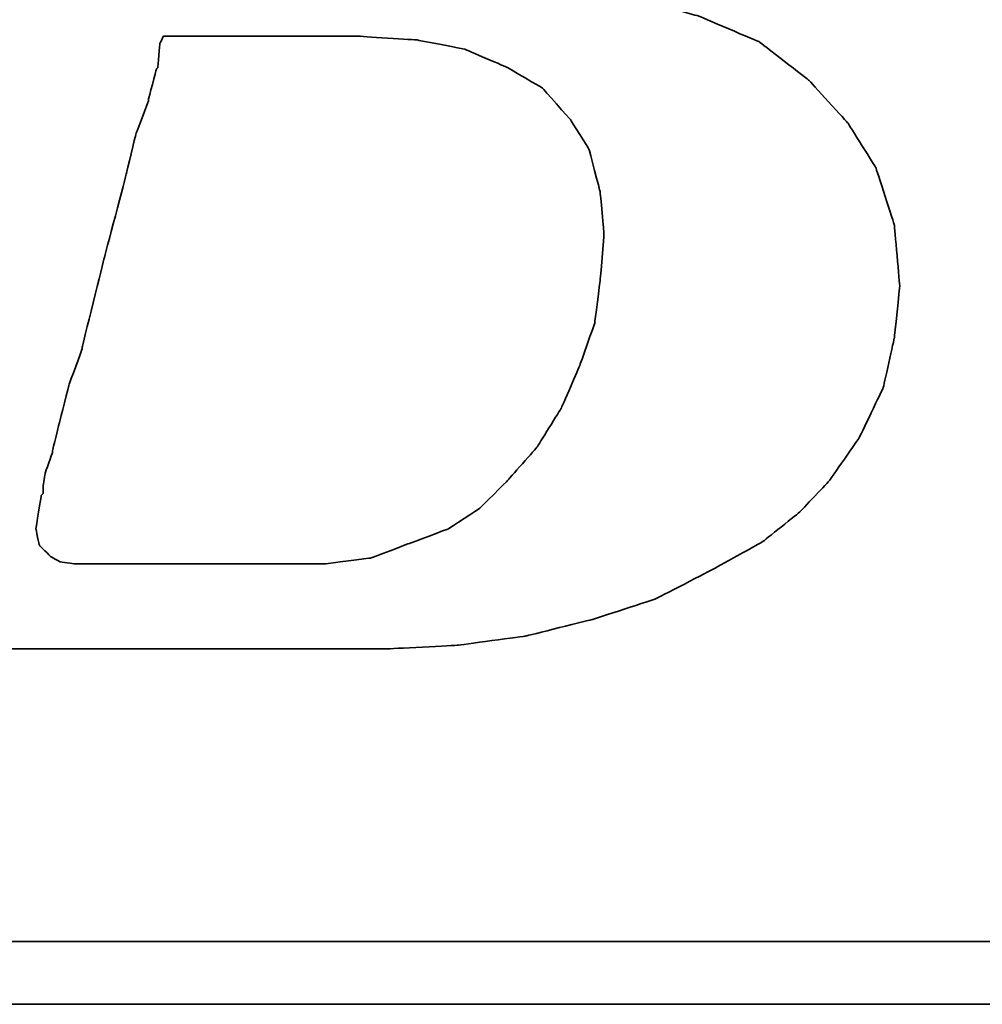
# Model space of a CAD drawing. Header units: millimetres. Extents: x -212 to 3135, y -1694 to 860.
# Tile 399 of 565: x 1078.84 to 1081.92, y -1119.61 to -1116.47. Entities that reach past the tile are written whole.
import ezdxf

# ---------------------------------------------------------------- set-up
doc = ezdxf.new("R2010")
doc.units = ezdxf.units.MM
doc.layers.add('DIM', color=4, linetype='CONTINUOUS')
doc.layers.add('layer 1', color=7, linetype='CONTINUOUS')

# ---------------------------------------------------------------- blocks, each defined once
blk = doc.blocks.new('TBI MOTION logo(完整正式版)')
at = {"layer": 'layer 1', "color": 22, "lineweight": 35}
for points, knots in [([(-64.65375, -6.86375), (-64.65375, -6.86375), (-64.84375, -7.29625), (-64.84375, -7.29625), (-64.84375, -7.29625), (-64.84375, -7.29625), (-64.86875, -7.34375), (-64.86875, -7.34375), (-64.86875, -7.34375), (-64.86875, -7.34375), (-64.86875, -7.36875), (-64.86875, -7.36875), (-64.86875, -7.36875), (-64.86875, -7.36875), (-65.15375, -7.65375), (-65.15375, -7.65375), (-65.15375, -7.65375), (-65.15375, -7.65375), (-65.17875, -7.65375), (-65.17875, -7.65375), (-65.17875, -7.65375), (-65.17875, -7.65375), (-65.20375, -7.67875), (-65.20375, -7.67875), (-65.20375, -7.67875), (-65.20375, -7.67875), (-65.58875, -7.87125), (-65.58875, -7.87125), (-65.58875, -7.87125), (-65.58875, -7.87125), (-65.63375, -7.87125), (-65.63375, -7.87125), (-65.63375, -7.87125), (-65.63375, -7.87125), (-65.65875, -7.89375), (-65.65875, -7.89375), (-65.65875, -7.89375), (-65.65875, -7.89375), (-66.09375, -7.94375), (-66.09375, -7.94375), (-66.09375, -7.94375), (-66.09375, -7.94375), (-66.11375, -7.94375), (-66.11375, -7.94375), (-66.11375, -7.94375), (-66.11375, -7.94375), (-66.16375, -7.94375), (-66.16375, -7.94375), (-66.16375, -7.94375), (-66.16375, -7.94375), (-66.30875, -7.94375), (-66.30875, -7.94375), (-66.30875, -7.94375), (-66.30875, -7.94375), (-66.69375, -7.94375), (-66.69375, -7.94375), (-66.69375, -7.94375), (-66.69375, -7.94375), (-67.07375, -7.94375), (-67.07375, -7.94375), (-67.07375, -7.94375), (-67.07375, -7.94375), (-67.12375, -7.94375), (-67.12375, -7.94375), (-67.12375, -7.94375), (-67.12375, -7.94375), (-67.12375, -7.96625), (-67.12375, -7.96625), (-67.12375, -7.96625), (-67.12375, -7.96625), (-67.14875, -7.99125), (-67.14875, -7.99125), (-67.14875, -7.99125), (-67.14875, -7.99125), (-67.24375, -8.34875), (-67.24375, -8.34875), (-67.24375, -8.34875), (-67.24375, -8.34875), (-67.31375, -8.68625), (-67.31375, -8.68625), (-67.31375, -8.68625), (-67.31375, -8.68625), (-67.26875, -8.68625), (-67.26875, -8.68625), (-67.26875, -8.68625), (-67.26875, -8.68625), (-67.07375, -8.68625), (-67.07375, -8.68625), (-67.07375, -8.68625), (-67.07375, -8.68625), (-66.54875, -8.68625), (-66.54875, -8.68625), (-66.54875, -8.68625), (-66.54875, -8.68625), (-65.82625, -8.68625), (-65.82625, -8.68625), (-65.82625, -8.68625), (-65.82625, -8.68625), (-65.01375, -8.68625), (-65.01375, -8.68625), (-65.01375, -8.68625), (-65.01375, -8.68625), (-64.05375, -8.68625), (-64.05375, -8.68625), (-64.05375, -8.68625), (-64.05375, -8.68625), (-62.08375, -8.68625), (-62.08375, -8.68625), (-62.08375, -8.68625), (-62.08375, -8.68625), (-60.06875, -8.68625), (-60.06875, -8.68625), (-60.06875, -8.68625), (-60.06875, -8.68625), (-59.10875, -8.68625), (-59.10875, -8.68625), (-59.10875, -8.68625), (-59.10875, -8.68625), (-58.29375, -8.68625), (-58.29375, -8.68625), (-58.29375, -8.68625), (-58.29375, -8.68625), (-57.57375, -8.68625), (-57.57375, -8.68625), (-57.57375, -8.68625), (-57.57375, -8.68625), (-57.04875, -8.68625), (-57.04875, -8.68625), (-57.04875, -8.68625), (-57.04875, -8.68625), (-56.85375, -8.68625), (-56.85375, -8.68625), (-56.85375, -8.68625), (-56.85375, -8.68625), (-56.70875, -8.68625), (-56.70875, -8.68625), (-56.70875, -8.68625), (-56.70875, -8.68625), (-56.61375, -8.68625), (-56.61375, -8.68625), (-56.61375, -8.68625), (-56.61375, -8.68625), (-56.56875, -8.68625), (-56.56875, -8.68625), (-56.56875, -8.68625), (-56.56875, -8.68625), (-55.65375, -8.63875), (-55.65375, -8.63875), (-55.65375, -8.63875), (-55.65375, -8.63875), (-54.76875, -8.51875), (-54.76875, -8.51875), (-54.76875, -8.51875), (-54.76875, -8.51875), (-53.90375, -8.30375), (-53.90375, -8.30375), (-53.90375, -8.30375), (-53.90375, -8.30375), (-53.08875, -8.03875), (-53.08875, -8.03875), (-53.08875, -8.03875), (-53.08875, -8.03875), (-52.34375, -7.65375), (-52.34375, -7.65375), (-52.34375, -7.65375), (-52.34375, -7.65375), (-51.69875, -7.29625), (-51.69875, -7.29625), (-51.69875, -7.29625), (-51.69875, -7.29625), (-51.21875, -6.91125), (-51.21875, -6.91125), (-51.21875, -6.91125), (-51.21875, -6.91125), (-50.83375, -6.50375), (-50.83375, -6.50375), (-50.83375, -6.50375), (-50.83375, -6.50375), (-50.44875, -5.94875), (-50.44875, -5.94875), (-50.44875, -5.94875), (-50.44875, -5.94875), (-50.13875, -5.30375), (-50.13875, -5.30375), (-50.13875, -5.30375), (-50.13875, -5.30375), (-49.99375, -4.65375), (-49.99375, -4.65375), (-49.99375, -4.65375), (-49.99375, -4.65375), (-49.92375, -3.98375), (-49.92375, -3.98375), (-49.92375, -3.98375), (-49.92375, -3.98375), (-49.99375, -3.19374), (-49.99375, -3.19374), (-49.99375, -3.19374), (-49.99375, -3.19374), (-50.23374, -2.44874), (-50.23374, -2.44874), (-50.23374, -2.44874), (-50.23374, -2.44874), (-50.59375, -1.87374), (-50.59375, -1.87374), (-50.59375, -1.87374), (-50.59375, -1.87374), (-51.09875, -1.31874), (-51.09875, -1.31874), (-51.09875, -1.31874), (-51.09875, -1.31874), (-51.74375, -0.81875), (-51.74375, -0.81875), (-51.74375, -0.81875), (-51.74375, -0.81875), (-52.53875, -0.48125), (-52.53875, -0.48125), (-52.53875, -0.48125), (-52.53875, -0.48125), (-53.47375, -0.21875), (-53.47375, -0.21875), (-53.47375, -0.21875), (-53.47375, -0.21875), (-54.52875, -0.04874), (-54.52875, -0.04874), (-54.52875, -0.04874), (-54.52875, -0.04874), (-55.65375, 0.12125), (-55.65375, 0.12125), (-55.65375, 0.12125), (-55.65375, 0.12125), (-54.50375, 0.28624), (-54.50375, 0.28624), (-54.50375, 0.28624), (-54.50375, 0.28624), (-53.83375, 0.38124), (-53.83375, 0.38124), (-53.83375, 0.38124), (-53.83375, 0.38124), (-53.18375, 0.50125), (-53.18375, 0.50125), (-53.18375, 0.50125), (-53.18375, 0.50125), (-52.55875, 0.66874), (-52.55875, 0.66874), (-52.55875, 0.66874), (-52.55875, 0.66874), (-52.03375, 0.86124), (-52.03375, 0.86124), (-52.03375, 0.86124), (-52.03375, 0.86124), (-51.50374, 1.03124), (-51.50374, 1.03124), (-51.50374, 1.03124), (-51.50374, 1.03124), (-51.09875, 1.27125), (-51.09875, 1.27125), (-51.09875, 1.27125), (-51.09875, 1.27125), (-50.71375, 1.48624), (-50.71375, 1.48624), (-50.71375, 1.48624), (-50.71375, 1.48624), (-50.37625, 1.77625), (-50.37625, 1.77625), (-50.37625, 1.77625), (-50.37625, 1.77625), (-49.82375, 2.37625), (-49.82375, 2.37625), (-49.82375, 2.37625), (-49.82375, 2.37625), (-49.41875, 2.99625), (-49.41875, 2.99625), (-49.41875, 2.99625), (-49.41875, 2.99625), (-49.22375, 3.76625), (-49.22375, 3.76625), (-49.22375, 3.76625), (-49.22375, 3.76625), (-49.15375, 4.50874), (-49.15375, 4.50874), (-49.15375, 4.50874), (-49.15375, 4.50874), (-49.20375, 5.25125), (-49.20375, 5.25125), (-49.20375, 5.25125), (-49.20375, 5.25125), (-49.41875, 5.92625), (-49.41875, 5.92625), (-49.41875, 5.92625), (-49.41875, 5.92625), (-49.77875, 6.47625), (-49.77875, 6.47625), (-49.77875, 6.47625), (-49.77875, 6.47625), (-50.33125, 7.02624), (-50.33125, 7.02624), (-50.33125, 7.02624), (-50.33125, 7.02624), (-51.00125, 7.43625), (-51.00125, 7.43625), (-51.00125, 7.43625), (-51.00125, 7.43625), (-51.79375, 7.72625), (-51.79375, 7.72625), (-51.79375, 7.72625), (-51.79375, 7.72625), (-52.72875, 7.89124), (-52.72875, 7.89124), (-52.72875, 7.89124), (-52.72875, 7.89124), (-53.83375, 7.98625), (-53.83375, 7.98625), (-53.83375, 7.98625), (-53.83375, 7.98625), (-53.92875, 7.98625), (-53.92875, 7.98625), (-53.92875, 7.98625), (-53.92875, 7.98625), (-54.26375, 7.98625), (-54.26375, 7.98625), (-54.26375, 7.98625), (-54.26375, 7.98625), (-54.74375, 7.98625), (-54.74375, 7.98625), (-54.74375, 7.98625), (-54.74375, 7.98625), (-55.36875, 7.98625), (-55.36875, 7.98625), (-55.36875, 7.98625), (-55.36875, 7.98625), (-56.13375, 7.98625), (-56.13375, 7.98625), (-56.13375, 7.98625), (-56.13375, 7.98625), (-56.94875, 7.98625), (-56.94875, 7.98625), (-56.94875, 7.98625), (-56.94875, 7.98625), (-58.77625, 7.98625), (-58.77625, 7.98625), (-58.77625, 7.98625), (-58.77625, 7.98625), (-60.59875, 7.98625), (-60.59875, 7.98625), (-60.59875, 7.98625), (-60.59875, 7.98625), (-61.41375, 7.98625), (-61.41375, 7.98625), (-61.41375, 7.98625), (-61.41375, 7.98625), (-62.17875, 7.98625), (-62.17875, 7.98625), (-62.17875, 7.98625), (-62.17875, 7.98625), (-62.80375, 7.98625), (-62.80375, 7.98625), (-62.80375, 7.98625), (-62.80375, 7.98625), (-63.30625, 7.98625), (-63.30625, 7.98625), (-63.30625, 7.98625), (-63.30625, 7.98625), (-63.57375, 7.98625), (-63.57375, 7.98625), (-63.57375, 7.98625), (-63.57375, 7.98625), (-63.57375, 7.96375), (-63.57375, 7.96375), (-63.57375, 7.96375), (-63.57375, 7.96375), (-63.59875, 7.94125), (-63.59875, 7.94125), (-63.59875, 7.94125), (-63.59875, 7.94125), (-63.69375, 7.55625), (-63.69375, 7.55625), (-63.69375, 7.55625), (-63.69375, 7.55625), (-63.76375, 7.24624), (-63.76375, 7.24624), (-63.76375, 7.24624), (-63.76375, 7.24624), (-63.23875, 7.24624), (-63.23875, 7.24624), (-63.23875, 7.24624), (-63.23875, 7.24624), (-62.75875, 7.24624), (-62.75875, 7.24624), (-62.75875, 7.24624), (-62.75875, 7.24624), (-62.61125, 7.24624), (-62.61125, 7.24624), (-62.61125, 7.24624), (-62.61125, 7.24624), (-62.56625, 7.24624), (-62.56625, 7.24624), (-62.56625, 7.24624), (-62.56625, 7.24624), (-62.22875, 7.24624), (-62.22875, 7.24624), (-62.22875, 7.24624), (-62.22875, 7.24624), (-62.20375, 7.24624), (-62.20375, 7.24624), (-62.20375, 7.24624), (-62.20375, 7.24624), (-62.17875, 7.21875), (-62.17875, 7.21875), (-62.17875, 7.21875), (-62.17875, 7.21875), (-61.96375, 7.17125), (-61.96375, 7.17125), (-61.96375, 7.17125), (-61.96375, 7.17125), (-61.72375, 7.12624), (-61.72375, 7.12624), (-61.72375, 7.12624), (-61.72375, 7.12624), (-61.70375, 7.12624), (-61.70375, 7.12624), (-61.70375, 7.12624), (-61.70375, 7.12624), (-61.55875, 7.07624), (-61.55875, 7.07624), (-61.55875, 7.07624), (-61.55875, 7.07624), (-61.50875, 7.07624), (-61.50875, 7.07624), (-61.50875, 7.07624), (-61.50875, 7.07624), (-61.48375, 7.02624), (-61.48375, 7.02624), (-61.48375, 7.02624), (-61.48375, 7.02624), (-61.31875, 6.83375), (-61.31875, 6.83375), (-61.31875, 6.83375), (-61.31875, 6.83375), (-61.29375, 6.81125), (-61.29375, 6.81125), (-61.29375, 6.81125), (-61.29375, 6.81125), (-61.29375, 6.78625), (-61.29375, 6.78625), (-61.29375, 6.78625), (-61.29375, 6.78625), (-61.19875, 6.50124), (-61.19875, 6.50124), (-61.19875, 6.50124), (-61.19875, 6.50124), (-61.17375, 6.45124), (-61.17375, 6.45124), (-61.17375, 6.45124), (-61.17375, 6.45124), (-61.19875, 6.40625), (-61.19875, 6.40625), (-61.19875, 6.40625), (-61.19875, 6.40625), (-61.26875, 5.99624), (-61.26875, 5.99624), (-61.26875, 5.99624), (-61.26875, 5.99624), (-61.26875, 5.85125), (-61.26875, 5.85125), (-61.26875, 5.85125), (-61.26875, 5.85125), (-61.26875, 5.82625), (-61.26875, 5.82625), (-61.26875, 5.82625), (-61.26875, 5.82625), (-61.29375, 5.80625), (-61.29375, 5.80625), (-61.29375, 5.80625), (-61.29375, 5.80625), (-61.34125, 5.66125), (-61.34125, 5.66125), (-61.34125, 5.66125), (-61.34125, 5.66125), (-61.41375, 5.44625), (-61.41375, 5.44625), (-61.41375, 5.44625), (-61.41375, 5.44625), (-61.48375, 5.15625), (-61.48375, 5.15625), (-61.48375, 5.15625), (-61.48375, 5.15625), (-61.58375, 4.82124), (-61.58375, 4.82124), (-61.58375, 4.82124), (-61.58375, 4.82124), (-61.79875, 4.00375), (-61.79875, 4.00375), (-61.79875, 4.00375), (-61.79875, 4.00375), (-62.05875, 2.99625), (-62.05875, 2.99625), (-62.05875, 2.99625), (-62.05875, 2.99625), (-62.34875, 1.91625), (-62.34875, 1.91625), (-62.34875, 1.91625), (-62.34875, 1.91625), (-62.97375, -0.41124), (-62.97375, -0.41124), (-62.97375, -0.41124), (-62.97375, -0.41124), (-63.59875, -2.75875), (-63.59875, -2.75875), (-63.59875, -2.75875), (-63.59875, -2.75875), (-63.88375, -3.86374), (-63.88375, -3.86374), (-63.88375, -3.86374), (-63.88375, -3.86374), (-64.14875, -4.82374), (-64.14875, -4.82374), (-64.14875, -4.82374), (-64.14875, -4.82374), (-64.36375, -5.64125), (-64.36375, -5.64125), (-64.36375, -5.64125), (-64.36375, -5.64125), (-64.43625, -5.97625), (-64.43625, -5.97625), (-64.43625, -5.97625), (-64.43625, -5.97625), (-64.50875, -6.28625), (-64.50875, -6.28625), (-64.50875, -6.28625), (-64.50875, -6.28625), (-64.50875, -6.30875), (-64.50875, -6.30875), (-64.50875, -6.30875), (-64.50875, -6.30875), (-64.57875, -6.50375), (-64.57875, -6.50375), (-64.57875, -6.50375), (-64.57875, -6.50375), (-64.62875, -6.69625), (-64.62875, -6.69625), (-64.62875, -6.69625), (-64.62875, -6.69625), (-64.62875, -6.76875), (-64.62875, -6.76875), (-64.62875, -6.76875), (-64.62875, -6.76875), (-64.62875, -6.81375), (-64.62875, -6.81375), (-64.62875, -6.81375), (-64.62875, -6.81375), (-64.62875, -6.83875), (-64.62875, -6.83875), (-64.62875, -6.83875), (-64.62875, -6.83875), (-64.65375, -6.86375), (-64.65375, -6.86375)], [0, 0, 0, 0, 0.00719424, 0.00719424, 0.00719424, 0.00719425, 0.01438849, 0.01438849, 0.01438849, 0.0143885, 0.02158273, 0.02158273, 0.02158273, 0.02158274, 0.02877698, 0.02877698, 0.02877698, 0.02877699, 0.03597122, 0.03597122, 0.03597122, 0.03597123, 0.04316547, 0.04316547, 0.04316547, 0.04316548, 0.05035971, 0.05035971, 0.05035971, 0.05035972, 0.05755396, 0.05755396, 0.05755396, 0.05755397, 0.0647482, 0.0647482, 0.0647482, 0.06474821, 0.07194245, 0.07194245, 0.07194245, 0.07194246, 0.07913669, 0.07913669, 0.07913669, 0.0791367, 0.08633094, 0.08633094, 0.08633094, 0.08633095, 0.09352518, 0.09352518, 0.09352518, 0.09352519, 0.10071942, 0.10071942, 0.10071942, 0.10071943, 0.10791367, 0.10791367, 0.10791367, 0.10791368, 0.11510791, 0.11510791, 0.11510791, 0.11510792, 0.12230216, 0.12230216, 0.12230216, 0.12230217, 0.1294964, 0.1294964, 0.1294964, 0.12949641, 0.13669065, 0.13669065, 0.13669065, 0.13669066, 0.14388489, 0.14388489, 0.14388489, 0.1438849, 0.15107914, 0.15107914, 0.15107914, 0.15107915, 0.15827338, 0.15827338, 0.15827338, 0.15827339, 0.16546763, 0.16546763, 0.16546763, 0.16546764, 0.17266187, 0.17266187, 0.17266187, 0.17266188, 0.17985612, 0.17985612, 0.17985612, 0.17985613, 0.18705036, 0.18705036, 0.18705036, 0.18705037, 0.1942446, 0.1942446, 0.1942446, 0.19424461, 0.20143885, 0.20143885, 0.20143885, 0.20143886, 0.20863309, 0.20863309, 0.20863309, 0.2086331, 0.21582734, 0.21582734, 0.21582734, 0.21582735, 0.22302158, 0.22302158, 0.22302158, 0.22302159, 0.23021583, 0.23021583, 0.23021583, 0.23021584, 0.23741007, 0.23741007, 0.23741007, 0.23741008, 0.24460432, 0.24460432, 0.24460432, 0.24460433, 0.25179856, 0.25179856, 0.25179856, 0.25179857, 0.25899281, 0.25899281, 0.25899281, 0.25899282, 0.26618705, 0.26618705, 0.26618705, 0.26618706, 0.27338129, 0.27338129, 0.27338129, 0.2733813, 0.28057554, 0.28057554, 0.28057554, 0.28057555, 0.28776978, 0.28776978, 0.28776978, 0.28776979, 0.29496403, 0.29496403, 0.29496403, 0.29496404, 0.30215827, 0.30215827, 0.30215827, 0.30215828, 0.30935252, 0.30935252, 0.30935252, 0.30935253, 0.31654676, 0.31654676, 0.31654676, 0.31654677, 0.32374101, 0.32374101, 0.32374101, 0.32374102, 0.33093525, 0.33093525, 0.33093525, 0.33093526, 0.3381295, 0.3381295, 0.3381295, 0.33812951, 0.34532374, 0.34532374, 0.34532374, 0.34532375, 0.35251799, 0.35251799, 0.35251799, 0.352518, 0.35971223, 0.35971223, 0.35971223, 0.35971224, 0.36690647, 0.36690647, 0.36690647, 0.36690648, 0.37410072, 0.37410072, 0.37410072, 0.37410073, 0.38129496, 0.38129496, 0.38129496, 0.38129497, 0.38848921, 0.38848921, 0.38848921, 0.38848922, 0.39568345, 0.39568345, 0.39568345, 0.39568346, 0.4028777, 0.4028777, 0.4028777, 0.40287771, 0.41007194, 0.41007194, 0.41007194, 0.41007195, 0.41726619, 0.41726619, 0.41726619, 0.4172662, 0.42446043, 0.42446043, 0.42446043, 0.42446044, 0.43165468, 0.43165468, 0.43165468, 0.43165469, 0.43884892, 0.43884892, 0.43884892, 0.43884893, 0.44604317, 0.44604317, 0.44604317, 0.44604318, 0.45323741, 0.45323741, 0.45323741, 0.45323742, 0.46043165, 0.46043165, 0.46043165, 0.46043166, 0.4676259, 0.4676259, 0.4676259, 0.46762591, 0.47482014, 0.47482014, 0.47482014, 0.47482015, 0.48201439, 0.48201439, 0.48201439, 0.4820144, 0.48920863, 0.48920863, 0.48920863, 0.48920864, 0.49640288, 0.49640288, 0.49640288, 0.49640289, 0.50359712, 0.50359712, 0.50359712, 0.50359713, 0.51079137, 0.51079137, 0.51079137, 0.51079138, 0.51798561, 0.51798561, 0.51798561, 0.51798562, 0.52517986, 0.52517986, 0.52517986, 0.52517987, 0.5323741, 0.5323741, 0.5323741, 0.53237411, 0.53956835, 0.53956835, 0.53956835, 0.53956836, 0.54676259, 0.54676259, 0.54676259, 0.5467626, 0.55395683, 0.55395683, 0.55395683, 0.55395684, 0.56115108, 0.56115108, 0.56115108, 0.56115109, 0.56834532, 0.56834532, 0.56834532, 0.56834533, 0.57553957, 0.57553957, 0.57553957, 0.57553958, 0.58273381, 0.58273381, 0.58273381, 0.58273382, 0.58992806, 0.58992806, 0.58992806, 0.58992807, 0.5971223, 0.5971223, 0.5971223, 0.59712231, 0.60431655, 0.60431655, 0.60431655, 0.60431656, 0.61151079, 0.61151079, 0.61151079, 0.6115108, 0.61870504, 0.61870504, 0.61870504, 0.61870505, 0.62589928, 0.62589928, 0.62589928, 0.62589929, 0.63309353, 0.63309353, 0.63309353, 0.63309354, 0.64028777, 0.64028777, 0.64028777, 0.64028778, 0.64748201, 0.64748201, 0.64748201, 0.64748202, 0.65467626, 0.65467626, 0.65467626, 0.65467627, 0.6618705, 0.6618705, 0.6618705, 0.66187051, 0.66906475, 0.66906475, 0.66906475, 0.66906476, 0.67625899, 0.67625899, 0.67625899, 0.676259, 0.68345324, 0.68345324, 0.68345324, 0.68345325, 0.69064748, 0.69064748, 0.69064748, 0.69064749, 0.69784173, 0.69784173, 0.69784173, 0.69784174, 0.70503597, 0.70503597, 0.70503597, 0.70503598, 0.71223022, 0.71223022, 0.71223022, 0.71223023, 0.71942446, 0.71942446, 0.71942446, 0.71942447, 0.72661871, 0.72661871, 0.72661871, 0.72661872, 0.73381295, 0.73381295, 0.73381295, 0.73381296, 0.74100719, 0.74100719, 0.74100719, 0.7410072, 0.74820144, 0.74820144, 0.74820144, 0.74820145, 0.75539568, 0.75539568, 0.75539568, 0.75539569, 0.76258993, 0.76258993, 0.76258993, 0.76258994, 0.76978417, 0.76978417, 0.76978417, 0.76978418, 0.77697842, 0.77697842, 0.77697842, 0.77697843, 0.78417266, 0.78417266, 0.78417266, 0.78417267, 0.79136691, 0.79136691, 0.79136691, 0.79136692, 0.79856115, 0.79856115, 0.79856115, 0.79856116, 0.8057554, 0.8057554, 0.8057554, 0.80575541, 0.81294964, 0.81294964, 0.81294964, 0.81294965, 0.82014388, 0.82014388, 0.82014388, 0.82014389, 0.82733813, 0.82733813, 0.82733813, 0.82733814, 0.83453237, 0.83453237, 0.83453237, 0.83453238, 0.84172662, 0.84172662, 0.84172662, 0.84172663, 0.84892086, 0.84892086, 0.84892086, 0.84892087, 0.85611511, 0.85611511, 0.85611511, 0.85611512, 0.86330935, 0.86330935, 0.86330935, 0.86330936, 0.8705036, 0.8705036, 0.8705036, 0.87050361, 0.87769784, 0.87769784, 0.87769784, 0.87769785, 0.88489209, 0.88489209, 0.88489209, 0.8848921, 0.89208633, 0.89208633, 0.89208633, 0.89208634, 0.89928058, 0.89928058, 0.89928058, 0.89928059, 0.90647482, 0.90647482, 0.90647482, 0.90647483, 0.91366906, 0.91366906, 0.91366906, 0.91366907, 0.92086331, 0.92086331, 0.92086331, 0.92086332, 0.92805755, 0.92805755, 0.92805755, 0.92805756, 0.9352518, 0.9352518, 0.9352518, 0.93525181, 0.94244604, 0.94244604, 0.94244604, 0.94244605, 0.94964029, 0.94964029, 0.94964029, 0.9496403, 0.95683453, 0.95683453, 0.95683453, 0.95683454, 0.96402878, 0.96402878, 0.96402878, 0.96402879, 0.97122302, 0.97122302, 0.97122302, 0.97122303, 0.97841727, 0.97841727, 0.97841727, 0.97841728, 0.98561151, 0.98561151, 0.98561151, 0.98561152, 0.99280576, 0.99280576, 0.99280576, 0.99280577, 1, 1, 1, 1]), ([(-61.03125, -6.57375), (-61.03125, -6.57375), (-61.03125, -6.67125), (-61.03125, -6.67125), (-61.03125, -6.67125), (-61.03125, -6.67125), (-61.05375, -6.69625), (-61.05375, -6.69625), (-61.05375, -6.69625), (-61.05375, -6.69625), (-61.12375, -7.12875), (-61.12375, -7.12875), (-61.12375, -7.12875), (-61.12375, -7.12875), (-61.07875, -7.34375), (-61.07875, -7.34375), (-61.07875, -7.34375), (-61.07875, -7.34375), (-60.93375, -7.48875), (-60.93375, -7.48875), (-60.93375, -7.48875), (-60.93375, -7.48875), (-60.81375, -7.55625), (-60.81375, -7.55625), (-60.81375, -7.55625), (-60.81375, -7.55625), (-60.62375, -7.58375), (-60.62375, -7.58375), (-60.62375, -7.58375), (-60.62375, -7.58375), (-60.30875, -7.58375), (-60.30875, -7.58375), (-60.30875, -7.58375), (-60.30875, -7.58375), (-59.97375, -7.58375), (-59.97375, -7.58375), (-59.97375, -7.58375), (-59.97375, -7.58375), (-59.87875, -7.58375), (-59.87875, -7.58375), (-59.87875, -7.58375), (-59.87875, -7.58375), (-59.63625, -7.58375), (-59.63625, -7.58375), (-59.63625, -7.58375), (-59.63625, -7.58375), (-58.96875, -7.58375), (-58.96875, -7.58375), (-58.96875, -7.58375), (-58.96875, -7.58375), (-58.29375, -7.58375), (-58.29375, -7.58375), (-58.29375, -7.58375), (-58.29375, -7.58375), (-58.05375, -7.58375), (-58.05375, -7.58375), (-58.05375, -7.58375), (-58.05375, -7.58375), (-57.98375, -7.58375), (-57.98375, -7.58375), (-57.98375, -7.58375), (-57.98375, -7.58375), (-57.35875, -7.58375), (-57.35875, -7.58375), (-57.35875, -7.58375), (-57.35875, -7.58375), (-56.78375, -7.50875), (-56.78375, -7.50875), (-56.78375, -7.50875), (-56.78375, -7.50875), (-56.27875, -7.31875), (-56.27875, -7.31875), (-56.27875, -7.31875), (-56.27875, -7.31875), (-55.77375, -7.12875), (-55.77375, -7.12875), (-55.77375, -7.12875), (-55.77375, -7.12875), (-55.36875, -6.86375), (-55.36875, -6.86375), (-55.36875, -6.86375), (-55.36875, -6.86375), (-55.00875, -6.50375), (-55.00875, -6.50375), (-55.00875, -6.50375), (-55.00875, -6.50375), (-54.62375, -6.06875), (-54.62375, -6.06875), (-54.62375, -6.06875), (-54.62375, -6.06875), (-54.31375, -5.56875), (-54.31375, -5.56875), (-54.31375, -5.56875), (-54.31375, -5.56875), (-54.07375, -5.01625), (-54.07375, -5.01625), (-54.07375, -5.01625), (-54.07375, -5.01625), (-53.87875, -4.46374), (-53.87875, -4.46374), (-53.87875, -4.46374), (-53.87875, -4.46374), (-53.80875, -3.91375), (-53.80875, -3.91375), (-53.80875, -3.91375), (-53.80875, -3.91375), (-53.75875, -3.31375), (-53.75875, -3.31375), (-53.75875, -3.31375), (-53.75875, -3.31375), (-53.80875, -2.75875), (-53.80875, -2.75875), (-53.80875, -2.75875), (-53.80875, -2.75875), (-53.95375, -2.20875), (-53.95375, -2.20875), (-53.95375, -2.20875), (-53.95375, -2.20875), (-54.19375, -1.82625), (-54.19375, -1.82625), (-54.19375, -1.82625), (-54.19375, -1.82625), (-54.55375, -1.41875), (-54.55375, -1.41875), (-54.55375, -1.41875), (-54.55375, -1.41875), (-55.00875, -1.15125), (-55.00875, -1.15125), (-55.00875, -1.15125), (-55.00875, -1.15125), (-55.56125, -0.91375), (-55.56125, -0.91375), (-55.56125, -0.91375), (-55.56125, -0.91375), (-56.18125, -0.79375), (-56.18125, -0.79375), (-56.18125, -0.79375), (-56.18125, -0.79375), (-56.94875, -0.74374), (-56.94875, -0.74374), (-56.94875, -0.74374), (-56.94875, -0.74374), (-56.99875, -0.74374), (-56.99875, -0.74374), (-56.99875, -0.74374), (-56.99875, -0.74374), (-57.09375, -0.74374), (-57.09375, -0.74374), (-57.09375, -0.74374), (-57.09375, -0.74374), (-57.38375, -0.74374), (-57.38375, -0.74374), (-57.38375, -0.74374), (-57.38375, -0.74374), (-57.76875, -0.74374), (-57.76875, -0.74374), (-57.76875, -0.74374), (-57.76875, -0.74374), (-58.24625, -0.74374), (-58.24625, -0.74374), (-58.24625, -0.74374), (-58.24625, -0.74374), (-58.72875, -0.74374), (-58.72875, -0.74374), (-58.72875, -0.74374), (-58.72875, -0.74374), (-59.20875, -0.74374), (-59.20875, -0.74374), (-59.20875, -0.74374), (-59.20875, -0.74374), (-59.46875, -0.74374), (-59.46875, -0.74374), (-59.46875, -0.74374), (-59.46875, -0.74374), (-59.51625, -0.83875), (-59.51625, -0.83875), (-59.51625, -0.83875), (-59.51625, -0.83875), (-59.54375, -1.15125), (-59.54375, -1.15125), (-59.54375, -1.15125), (-59.54375, -1.15125), (-59.56375, -1.17874), (-59.56375, -1.17874), (-59.56375, -1.17874), (-59.56375, -1.17874), (-59.66375, -1.55875), (-59.66375, -1.55875), (-59.66375, -1.55875), (-59.66375, -1.55875), (-59.66375, -1.58375), (-59.66375, -1.58375), (-59.66375, -1.58375), (-59.66375, -1.58375), (-59.82875, -2.01874), (-59.82875, -2.01874), (-59.82875, -2.01874), (-59.82875, -2.01874), (-59.94875, -2.52125), (-59.94875, -2.52125), (-59.94875, -2.52125), (-59.94875, -2.52125), (-60.23875, -3.62375), (-60.23875, -3.62375), (-60.23875, -3.62375), (-60.23875, -3.62375), (-60.52375, -4.77624), (-60.52375, -4.77624), (-60.52375, -4.77624), (-60.52375, -4.77624), (-60.52375, -4.79874), (-60.52375, -4.79874), (-60.52375, -4.79874), (-60.52375, -4.79874), (-60.69125, -5.25375), (-60.69125, -5.25375), (-60.69125, -5.25375), (-60.69125, -5.25375), (-60.81375, -5.73625), (-60.81375, -5.73625), (-60.81375, -5.73625), (-60.81375, -5.73625), (-60.90875, -6.11875), (-60.90875, -6.11875), (-60.90875, -6.11875), (-60.90875, -6.11875), (-60.90875, -6.14375), (-60.90875, -6.14375), (-60.90875, -6.14375), (-60.90875, -6.14375), (-61.00375, -6.40875), (-61.00375, -6.40875), (-61.00375, -6.40875), (-61.00375, -6.40875), (-61.03125, -6.57375), (-61.03125, -6.57375)], [0, 0, 0, 0, 0.01694915, 0.01694915, 0.01694915, 0.01694916, 0.03389831, 0.03389831, 0.03389831, 0.03389832, 0.05084746, 0.05084746, 0.05084746, 0.05084747, 0.06779661, 0.06779661, 0.06779661, 0.06779662, 0.08474576, 0.08474576, 0.08474576, 0.08474577, 0.10169492, 0.10169492, 0.10169492, 0.10169493, 0.11864407, 0.11864407, 0.11864407, 0.11864408, 0.13559322, 0.13559322, 0.13559322, 0.13559323, 0.15254237, 0.15254237, 0.15254237, 0.15254238, 0.16949153, 0.16949153, 0.16949153, 0.16949154, 0.18644068, 0.18644068, 0.18644068, 0.18644069, 0.20338983, 0.20338983, 0.20338983, 0.20338984, 0.22033898, 0.22033898, 0.22033898, 0.22033899, 0.23728814, 0.23728814, 0.23728814, 0.23728815, 0.25423729, 0.25423729, 0.25423729, 0.2542373, 0.27118644, 0.27118644, 0.27118644, 0.27118645, 0.28813559, 0.28813559, 0.28813559, 0.2881356, 0.30508475, 0.30508475, 0.30508475, 0.30508476, 0.3220339, 0.3220339, 0.3220339, 0.32203391, 0.33898305, 0.33898305, 0.33898305, 0.33898306, 0.3559322, 0.3559322, 0.3559322, 0.35593221, 0.37288136, 0.37288136, 0.37288136, 0.37288137, 0.38983051, 0.38983051, 0.38983051, 0.38983052, 0.40677966, 0.40677966, 0.40677966, 0.40677967, 0.42372881, 0.42372881, 0.42372881, 0.42372882, 0.44067797, 0.44067797, 0.44067797, 0.44067798, 0.45762712, 0.45762712, 0.45762712, 0.45762713, 0.47457627, 0.47457627, 0.47457627, 0.47457628, 0.49152542, 0.49152542, 0.49152542, 0.49152543, 0.50847458, 0.50847458, 0.50847458, 0.50847459, 0.52542373, 0.52542373, 0.52542373, 0.52542374, 0.54237288, 0.54237288, 0.54237288, 0.54237289, 0.55932203, 0.55932203, 0.55932203, 0.55932204, 0.57627119, 0.57627119, 0.57627119, 0.5762712, 0.59322034, 0.59322034, 0.59322034, 0.59322035, 0.61016949, 0.61016949, 0.61016949, 0.6101695, 0.62711864, 0.62711864, 0.62711864, 0.62711865, 0.6440678, 0.6440678, 0.6440678, 0.64406781, 0.66101695, 0.66101695, 0.66101695, 0.66101696, 0.6779661, 0.6779661, 0.6779661, 0.67796611, 0.69491525, 0.69491525, 0.69491525, 0.69491526, 0.71186441, 0.71186441, 0.71186441, 0.71186442, 0.72881356, 0.72881356, 0.72881356, 0.72881357, 0.74576271, 0.74576271, 0.74576271, 0.74576272, 0.76271186, 0.76271186, 0.76271186, 0.76271187, 0.77966102, 0.77966102, 0.77966102, 0.77966103, 0.79661017, 0.79661017, 0.79661017, 0.79661018, 0.81355932, 0.81355932, 0.81355932, 0.81355933, 0.83050847, 0.83050847, 0.83050847, 0.83050848, 0.84745763, 0.84745763, 0.84745763, 0.84745764, 0.86440678, 0.86440678, 0.86440678, 0.86440679, 0.88135593, 0.88135593, 0.88135593, 0.88135594, 0.89830508, 0.89830508, 0.89830508, 0.89830509, 0.91525424, 0.91525424, 0.91525424, 0.91525425, 0.93220339, 0.93220339, 0.93220339, 0.9322034, 0.94915254, 0.94915254, 0.94915254, 0.94915255, 0.96610169, 0.96610169, 0.96610169, 0.9661017, 0.98305085, 0.98305085, 0.98305085, 0.98305086, 1, 1, 1, 1]), ([(75.90875, -9.47875), (75.90875, -9.47875), (75.90875, -12.28625), (75.90875, -12.28625), (75.90875, -12.28625), (75.90875, -12.28625), (75.90875, -12.47875), (75.90875, -12.47875), (75.90875, -12.47875), (75.90875, -12.47875), (75.71625, -12.47875), (75.71625, -12.47875), (75.71625, -12.47875), (75.71625, -12.47875), (-88.32875, -12.47875), (-88.32875, -12.47875), (-88.32875, -12.47875), (-88.32875, -12.47875), (-88.32875, -13.29375), (-88.32875, -13.29375), (-88.32875, -13.29375), (-88.32875, -13.29375), (82.89125, -13.29375), (82.89125, -13.29375), (82.89125, -13.29375), (82.89125, -13.29375), (75.90875, -9.47875), (75.90875, -9.47875)], [0, 0, 0, 0, 0.14285714, 0.14285714, 0.14285714, 0.14285715, 0.28571429, 0.28571429, 0.28571429, 0.2857143, 0.42857143, 0.42857143, 0.42857143, 0.42857144, 0.57142857, 0.57142857, 0.57142857, 0.57142858, 0.71428571, 0.71428571, 0.71428571, 0.71428572, 0.85714286, 0.85714286, 0.85714286, 0.85714287, 1, 1, 1, 1])]:
    blk.add_open_spline(points, degree=3, knots=knots, dxfattribs=at)

msp = doc.modelspace()

# ---------------------------------------------------------------- block references
at = {"layer": 'DIM', "color": 7, "xscale": 0.246592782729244, "yscale": 0.246592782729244, "zscale": 0.246592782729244}
msp.add_blockref('TBI MOTION logo(完整正式版)', (1093.9633, -1116.3354), dxfattribs=at)

doc.saveas('drawing.dxf')
